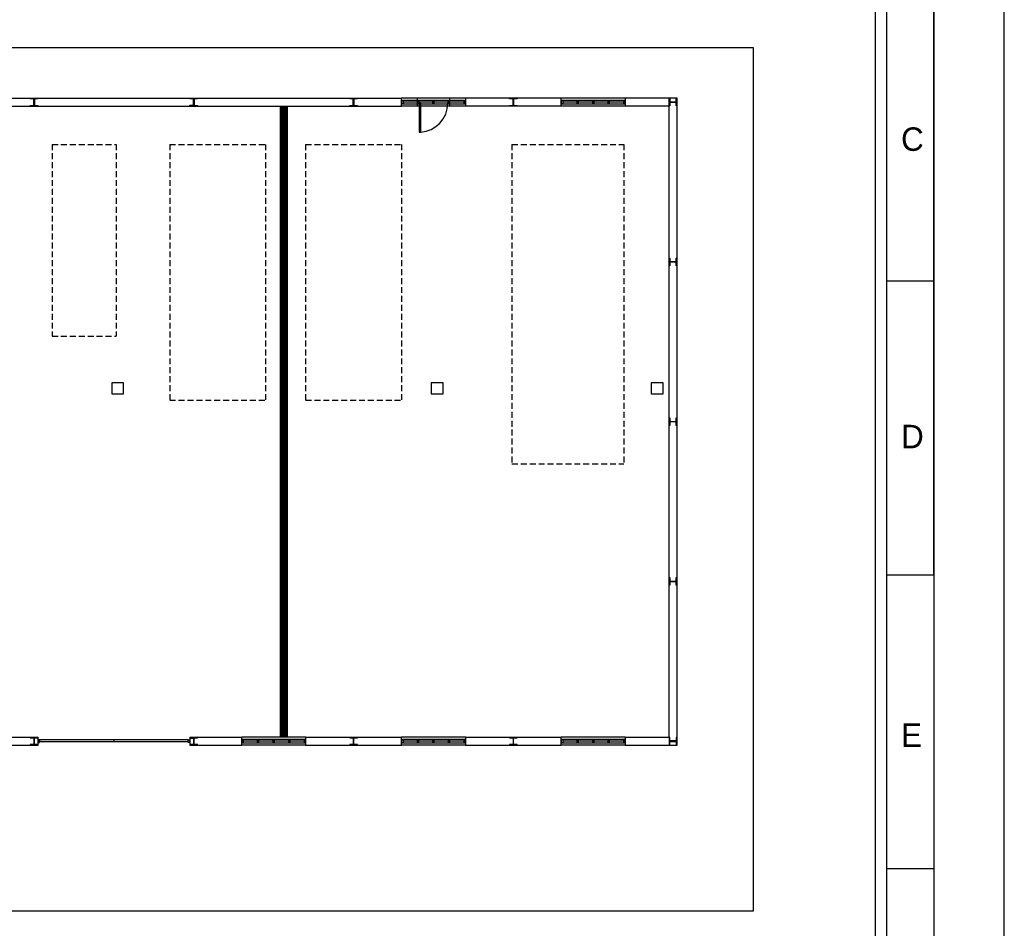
# Model space of a CAD drawing. Header units: millimetres. Extents: x -559 to 10735, y -2326 to 222.
# Tile 630 of 656: x 8597 to 8763, y -1434 to -1281. Entities that reach past the tile are written whole.
import ezdxf

# ---------------------------------------------------------------- set-up
doc = ezdxf.new("R2010")
doc.units = ezdxf.units.MM
doc.header["$LTSCALE"] = 4
doc.linetypes.add('HIDDEN', pattern=[0.375, 0.25, -0.125])
for name, color, linetype in [('Extremos da Area Total', 253, 'Continuous'), ('Modelo', 251, 'Continuous'), ('Modificaçoes da Planta Baixa', 255, 'Continuous'), ('Planta Baixa', 251, 'Continuous')]:
    doc.layers.add(name, color=color, linetype=linetype)

# ---------------------------------------------------------------- blocks, each defined once
blk = doc.blocks.new('AUW01D3S-flat-27-flat-1')
at = {"color": 9}
for p, q in [((0, 0.125), (-2, 0.125)), ((0, -0.125), (-2, -0.125))]:
    blk.add_line(p, q, dxfattribs=at)
blk = doc.blocks.new('AUD18D1S-flat-57-flat-1')
at = {"color": 9}
for p, q in [((-2, -0.125), (-2, 0.125)), ((0, 0.125), (0, -0.125))]:
    blk.add_line(p, q, dxfattribs=at)
blk = doc.blocks.new('AUD19D1S-flat-57-flat-1')
at = {"color": 9}
for p, q in [((-2, 0), (-2, 0)), ((0, 0), (0, 0))]:
    blk.add_line(p, q, dxfattribs=at)
blk = doc.blocks.new('AUD37D1S-flat-177-flat-1')
at = {"color": 9}
for p, q in [((-0.05, 0.05), (-0.05, -0.05)), ((0, 0.05), (-0.05, 0.05)), ((0, -0.05), (0, 0.05)), ((-0.05, -0.05), (0, -0.05))]:
    blk.add_line(p, q, dxfattribs=at)
at = {"color": 9, "width": 0.5, "flags": 3}
for p in [(-0.05, 0), (-0.05, -0.05)]:
    blk.add_attdef('JAMBPT', p, '', height=0.01, rotation=180, dxfattribs=at)
at = {"color": 9, "oblique": 36.8699, "width": 1.25, "flags": 3}
for p in [(-0.05, 0.05), (-0.05, 0), (-0.05, -0.05)]:
    blk.add_attdef('JAMBPT', p, '', height=0.00632, rotation=243.4349, dxfattribs=at)
blk = doc.blocks.new('AUD37D1S-flat-176-flat-1')
at = {"color": 9}
for p, q in [((0, -0.05), (0, 0.05)), ((0, 0.05), (0.05, 0.05)), ((0.05, 0.05), (0.05, -0.05)), ((0.05, -0.05), (0, -0.05))]:
    blk.add_line(p, q, dxfattribs=at)
at = {"color": 9, "text_generation_flag": 4, "width": 1.25, "flags": 3}
for p in [(0.05, 0.05), (0.05, 0), (0.05, -0.05)]:
    blk.add_attdef('JAMBPT', p, '', height=0.00632, rotation=296.5651, dxfattribs=at)
at = {"color": 9, "text_generation_flag": 4, "width": 0.5, "flags": 3}
for p in [(0.05, 0), (0.05, -0.05)]:
    blk.add_attdef('JAMBPT', p, '', height=0.01, dxfattribs=at)
blk = doc.blocks.new('AUD40D1S-flat-54-flat-1')
at = {"color": 9}
for p, q in [((-1, 0.05), (-1, -0.05)), ((1, 0.05), (-1, 0.05)), ((1, -0.05), (1, 0.05)), ((-1, -0.05), (1, -0.05))]:
    blk.add_line(p, q, dxfattribs=at)
blk = doc.blocks.new('AUD40D1S-flat-53-flat-1')
at = {"color": 9}
for p, q in [((-1, 0.05), (-1, -0.05)), ((1, 0.05), (-1, 0.05)), ((1, -0.05), (1, 0.05)), ((-1, -0.05), (1, -0.05))]:
    blk.add_line(p, q, dxfattribs=at)
blk = doc.blocks.new('AUD37D1S-flat-175-flat-1')
at = {"color": 9}
for p, q in [((-0.05, 0.05), (-0.05, -0.05)), ((0, 0.05), (-0.05, 0.05)), ((0, -0.05), (0, 0.05)), ((-0.05, -0.05), (0, -0.05))]:
    blk.add_line(p, q, dxfattribs=at)
at = {"color": 9, "width": 0.5, "flags": 3}
for p in [(-0.05, 0), (-0.05, -0.05)]:
    blk.add_attdef('JAMBPT', p, '', height=0.01, rotation=180, dxfattribs=at)
at = {"color": 9, "oblique": 36.8699, "width": 1.25, "flags": 3}
for p in [(-0.05, 0.05), (-0.05, 0), (-0.05, -0.05)]:
    blk.add_attdef('JAMBPT', p, '', height=0.00632, rotation=243.4349, dxfattribs=at)
blk = doc.blocks.new('AUD37D1S-flat-174-flat-1')
at = {"color": 9}
for p, q in [((-0.05, 0.05), (-0.05, -0.05)), ((0, 0.05), (-0.05, 0.05)), ((0, -0.05), (0, 0.05)), ((-0.05, -0.05), (0, -0.05))]:
    blk.add_line(p, q, dxfattribs=at)
at = {"color": 9, "width": 0.5, "flags": 3}
for p in [(-0.05, 0), (-0.05, -0.05)]:
    blk.add_attdef('JAMBPT', p, '', height=0.01, rotation=180, dxfattribs=at)
at = {"color": 9, "oblique": 36.8699, "width": 1.25, "flags": 3}
for p in [(-0.05, 0.05), (-0.05, 0), (-0.05, -0.05)]:
    blk.add_attdef('JAMBPT', p, '', height=0.00632, rotation=243.4349, dxfattribs=at)
blk = doc.blocks.new('AUD37D1S-flat-173-flat-1')
at = {"color": 9}
for p, q in [((-0.05, 0.05), (-0.05, -0.05)), ((0, 0.05), (-0.05, 0.05)), ((0, -0.05), (0, 0.05)), ((-0.05, -0.05), (0, -0.05))]:
    blk.add_line(p, q, dxfattribs=at)
at = {"color": 9, "width": 0.5, "flags": 3}
for p in [(-0.05, 0), (-0.05, -0.05)]:
    blk.add_attdef('JAMBPT', p, '', height=0.01, rotation=180, dxfattribs=at)
at = {"color": 9, "oblique": 36.8699, "width": 1.25, "flags": 3}
for p in [(-0.05, 0.05), (-0.05, 0), (-0.05, -0.05)]:
    blk.add_attdef('JAMBPT', p, '', height=0.00632, rotation=243.4349, dxfattribs=at)
blk = doc.blocks.new('AUW01D1S-flat-88-flat-1')
at = {"color": 9}
blk.add_line((0.21875, 0), (-0.21875, 0), dxfattribs=at)
blk = doc.blocks.new('AUW01D1S-flat-87-flat-1')
at = {"color": 9}
blk.add_line((0.21875, 0), (-0.21875, 0), dxfattribs=at)
blk = doc.blocks.new('AUW01D1S-flat-86-flat-1')
at = {"color": 9}
blk.add_line((0.21875, 0), (-0.21875, 0), dxfattribs=at)
blk = doc.blocks.new('AUW01D1S-flat-85-flat-1')
at = {"color": 9}
blk.add_line((0.21875, 0), (-0.21875, 0), dxfattribs=at)
blk = doc.blocks.new('AUW01D3S-flat-26-flat-1')
at = {"color": 9}
for p, q in [((0, 0.125), (-2, 0.125)), ((0, -0.125), (-2, -0.125))]:
    blk.add_line(p, q, dxfattribs=at)
blk = doc.blocks.new('AUD18D1S-flat-56-flat-1')
at = {"color": 9}
for p, q in [((-2, -0.125), (-2, 0.125)), ((0, 0.125), (0, -0.125))]:
    blk.add_line(p, q, dxfattribs=at)
blk = doc.blocks.new('AUD19D1S-flat-56-flat-1')
at = {"color": 9}
for p, q in [((-2, 0), (-2, 0)), ((0, 0), (0, 0))]:
    blk.add_line(p, q, dxfattribs=at)
blk = doc.blocks.new('AUD37D1S-flat-172-flat-1')
at = {"color": 9}
for p, q in [((-0.05, 0.05), (-0.05, -0.05)), ((0, 0.05), (-0.05, 0.05)), ((0, -0.05), (0, 0.05)), ((-0.05, -0.05), (0, -0.05))]:
    blk.add_line(p, q, dxfattribs=at)
at = {"color": 9, "width": 0.5, "flags": 3}
for p in [(-0.05, 0), (-0.05, -0.05)]:
    blk.add_attdef('JAMBPT', p, '', height=0.01, rotation=180, dxfattribs=at)
at = {"color": 9, "oblique": 36.8699, "width": 1.25, "flags": 3}
for p in [(-0.05, 0.05), (-0.05, 0), (-0.05, -0.05)]:
    blk.add_attdef('JAMBPT', p, '', height=0.00632, rotation=243.4349, dxfattribs=at)
blk = doc.blocks.new('AUD37D1S-flat-171-flat-1')
at = {"color": 9}
for p, q in [((0, -0.05), (0, 0.05)), ((0, 0.05), (0.05, 0.05)), ((0.05, 0.05), (0.05, -0.05)), ((0.05, -0.05), (0, -0.05))]:
    blk.add_line(p, q, dxfattribs=at)
at = {"color": 9, "text_generation_flag": 4, "width": 1.25, "flags": 3}
for p in [(0.05, 0.05), (0.05, 0), (0.05, -0.05)]:
    blk.add_attdef('JAMBPT', p, '', height=0.00632, rotation=296.5651, dxfattribs=at)
at = {"color": 9, "text_generation_flag": 4, "width": 0.5, "flags": 3}
for p in [(0.05, 0), (0.05, -0.05)]:
    blk.add_attdef('JAMBPT', p, '', height=0.01, dxfattribs=at)
blk = doc.blocks.new('AUD40D1S-flat-52-flat-1')
at = {"color": 9}
for p, q in [((-1, 0.05), (-1, -0.05)), ((1, 0.05), (-1, 0.05)), ((1, -0.05), (1, 0.05)), ((-1, -0.05), (1, -0.05))]:
    blk.add_line(p, q, dxfattribs=at)
blk = doc.blocks.new('AUD40D1S-flat-51-flat-1')
at = {"color": 9}
for p, q in [((-1, 0.05), (-1, -0.05)), ((1, 0.05), (-1, 0.05)), ((1, -0.05), (1, 0.05)), ((-1, -0.05), (1, -0.05))]:
    blk.add_line(p, q, dxfattribs=at)
blk = doc.blocks.new('AUD37D1S-flat-170-flat-1')
at = {"color": 9}
for p, q in [((-0.05, 0.05), (-0.05, -0.05)), ((0, 0.05), (-0.05, 0.05)), ((0, -0.05), (0, 0.05)), ((-0.05, -0.05), (0, -0.05))]:
    blk.add_line(p, q, dxfattribs=at)
at = {"color": 9, "width": 0.5, "flags": 3}
for p in [(-0.05, 0), (-0.05, -0.05)]:
    blk.add_attdef('JAMBPT', p, '', height=0.01, rotation=180, dxfattribs=at)
at = {"color": 9, "oblique": 36.8699, "width": 1.25, "flags": 3}
for p in [(-0.05, 0.05), (-0.05, 0), (-0.05, -0.05)]:
    blk.add_attdef('JAMBPT', p, '', height=0.00632, rotation=243.4349, dxfattribs=at)
blk = doc.blocks.new('AUD37D1S-flat-169-flat-1')
at = {"color": 9}
for p, q in [((-0.05, 0.05), (-0.05, -0.05)), ((0, 0.05), (-0.05, 0.05)), ((0, -0.05), (0, 0.05)), ((-0.05, -0.05), (0, -0.05))]:
    blk.add_line(p, q, dxfattribs=at)
at = {"color": 9, "width": 0.5, "flags": 3}
for p in [(-0.05, 0), (-0.05, -0.05)]:
    blk.add_attdef('JAMBPT', p, '', height=0.01, rotation=180, dxfattribs=at)
at = {"color": 9, "oblique": 36.8699, "width": 1.25, "flags": 3}
for p in [(-0.05, 0.05), (-0.05, 0), (-0.05, -0.05)]:
    blk.add_attdef('JAMBPT', p, '', height=0.00632, rotation=243.4349, dxfattribs=at)
blk = doc.blocks.new('AUD37D1S-flat-168-flat-1')
at = {"color": 9}
for p, q in [((-0.05, 0.05), (-0.05, -0.05)), ((0, 0.05), (-0.05, 0.05)), ((0, -0.05), (0, 0.05)), ((-0.05, -0.05), (0, -0.05))]:
    blk.add_line(p, q, dxfattribs=at)
at = {"color": 9, "width": 0.5, "flags": 3}
for p in [(-0.05, 0), (-0.05, -0.05)]:
    blk.add_attdef('JAMBPT', p, '', height=0.01, rotation=180, dxfattribs=at)
at = {"color": 9, "oblique": 36.8699, "width": 1.25, "flags": 3}
for p in [(-0.05, 0.05), (-0.05, 0), (-0.05, -0.05)]:
    blk.add_attdef('JAMBPT', p, '', height=0.00632, rotation=243.4349, dxfattribs=at)
blk = doc.blocks.new('AUW01D1S-flat-84-flat-1')
at = {"color": 9}
blk.add_line((0.21875, 0), (-0.21875, 0), dxfattribs=at)
blk = doc.blocks.new('AUW01D1S-flat-83-flat-1')
at = {"color": 9}
blk.add_line((0.21875, 0), (-0.21875, 0), dxfattribs=at)
blk = doc.blocks.new('AUW01D1S-flat-82-flat-1')
at = {"color": 9}
blk.add_line((0.21875, 0), (-0.21875, 0), dxfattribs=at)
blk = doc.blocks.new('AUW01D1S-flat-81-flat-1')
at = {"color": 9}
blk.add_line((0.21875, 0), (-0.21875, 0), dxfattribs=at)
blk = doc.blocks.new('AUW01D3S-flat-25-flat-1')
at = {"color": 9}
for p, q in [((0, 0.125), (-2, 0.125)), ((0, -0.125), (-2, -0.125))]:
    blk.add_line(p, q, dxfattribs=at)
blk = doc.blocks.new('AUD18D1S-flat-55-flat-1')
at = {"color": 9}
for p, q in [((-2, -0.125), (-2, 0.125)), ((0, 0.125), (0, -0.125))]:
    blk.add_line(p, q, dxfattribs=at)
blk = doc.blocks.new('AUD19D1S-flat-55-flat-1')
at = {"color": 9}
for p, q in [((-2, 0), (-2, 0)), ((0, 0), (0, 0))]:
    blk.add_line(p, q, dxfattribs=at)
blk = doc.blocks.new('AUD37D1S-flat-167-flat-1')
at = {"color": 9}
for p, q in [((-0.05, 0.05), (-0.05, -0.05)), ((0, 0.05), (-0.05, 0.05)), ((0, -0.05), (0, 0.05)), ((-0.05, -0.05), (0, -0.05))]:
    blk.add_line(p, q, dxfattribs=at)
at = {"color": 9, "width": 0.5, "flags": 3}
for p in [(-0.05, 0), (-0.05, -0.05)]:
    blk.add_attdef('JAMBPT', p, '', height=0.01, rotation=180, dxfattribs=at)
at = {"color": 9, "oblique": 36.8699, "width": 1.25, "flags": 3}
for p in [(-0.05, 0.05), (-0.05, 0), (-0.05, -0.05)]:
    blk.add_attdef('JAMBPT', p, '', height=0.00632, rotation=243.4349, dxfattribs=at)
blk = doc.blocks.new('AUD37D1S-flat-166-flat-1')
at = {"color": 9}
for p, q in [((0, -0.05), (0, 0.05)), ((0, 0.05), (0.05, 0.05)), ((0.05, 0.05), (0.05, -0.05)), ((0.05, -0.05), (0, -0.05))]:
    blk.add_line(p, q, dxfattribs=at)
at = {"color": 9, "text_generation_flag": 4, "width": 1.25, "flags": 3}
for p in [(0.05, 0.05), (0.05, 0), (0.05, -0.05)]:
    blk.add_attdef('JAMBPT', p, '', height=0.00632, rotation=296.5651, dxfattribs=at)
at = {"color": 9, "text_generation_flag": 4, "width": 0.5, "flags": 3}
for p in [(0.05, 0), (0.05, -0.05)]:
    blk.add_attdef('JAMBPT', p, '', height=0.01, dxfattribs=at)
blk = doc.blocks.new('AUD40D1S-flat-50-flat-1')
at = {"color": 9}
for p, q in [((-1, 0.05), (-1, -0.05)), ((1, 0.05), (-1, 0.05)), ((1, -0.05), (1, 0.05)), ((-1, -0.05), (1, -0.05))]:
    blk.add_line(p, q, dxfattribs=at)
blk = doc.blocks.new('AUD40D1S-flat-49-flat-1')
at = {"color": 9}
for p, q in [((-1, 0.05), (-1, -0.05)), ((1, 0.05), (-1, 0.05)), ((1, -0.05), (1, 0.05)), ((-1, -0.05), (1, -0.05))]:
    blk.add_line(p, q, dxfattribs=at)
blk = doc.blocks.new('AUD37D1S-flat-165-flat-1')
at = {"color": 9}
for p, q in [((-0.05, 0.05), (-0.05, -0.05)), ((0, 0.05), (-0.05, 0.05)), ((0, -0.05), (0, 0.05)), ((-0.05, -0.05), (0, -0.05))]:
    blk.add_line(p, q, dxfattribs=at)
at = {"color": 9, "width": 0.5, "flags": 3}
for p in [(-0.05, 0), (-0.05, -0.05)]:
    blk.add_attdef('JAMBPT', p, '', height=0.01, rotation=180, dxfattribs=at)
at = {"color": 9, "oblique": 36.8699, "width": 1.25, "flags": 3}
for p in [(-0.05, 0.05), (-0.05, 0), (-0.05, -0.05)]:
    blk.add_attdef('JAMBPT', p, '', height=0.00632, rotation=243.4349, dxfattribs=at)
blk = doc.blocks.new('AUD37D1S-flat-164-flat-1')
at = {"color": 9}
for p, q in [((-0.05, 0.05), (-0.05, -0.05)), ((0, 0.05), (-0.05, 0.05)), ((0, -0.05), (0, 0.05)), ((-0.05, -0.05), (0, -0.05))]:
    blk.add_line(p, q, dxfattribs=at)
at = {"color": 9, "width": 0.5, "flags": 3}
for p in [(-0.05, 0), (-0.05, -0.05)]:
    blk.add_attdef('JAMBPT', p, '', height=0.01, rotation=180, dxfattribs=at)
at = {"color": 9, "oblique": 36.8699, "width": 1.25, "flags": 3}
for p in [(-0.05, 0.05), (-0.05, 0), (-0.05, -0.05)]:
    blk.add_attdef('JAMBPT', p, '', height=0.00632, rotation=243.4349, dxfattribs=at)
blk = doc.blocks.new('AUD37D1S-flat-163-flat-1')
at = {"color": 9}
for p, q in [((-0.05, 0.05), (-0.05, -0.05)), ((0, 0.05), (-0.05, 0.05)), ((0, -0.05), (0, 0.05)), ((-0.05, -0.05), (0, -0.05))]:
    blk.add_line(p, q, dxfattribs=at)
at = {"color": 9, "width": 0.5, "flags": 3}
for p in [(-0.05, 0), (-0.05, -0.05)]:
    blk.add_attdef('JAMBPT', p, '', height=0.01, rotation=180, dxfattribs=at)
at = {"color": 9, "oblique": 36.8699, "width": 1.25, "flags": 3}
for p in [(-0.05, 0.05), (-0.05, 0), (-0.05, -0.05)]:
    blk.add_attdef('JAMBPT', p, '', height=0.00632, rotation=243.4349, dxfattribs=at)
blk = doc.blocks.new('AUW01D1S-flat-80-flat-1')
at = {"color": 9}
blk.add_line((0.21875, 0), (-0.21875, 0), dxfattribs=at)
blk = doc.blocks.new('AUW01D1S-flat-79-flat-1')
at = {"color": 9}
blk.add_line((0.21875, 0), (-0.21875, 0), dxfattribs=at)
blk = doc.blocks.new('AUW01D1S-flat-78-flat-1')
at = {"color": 9}
blk.add_line((0.21875, 0), (-0.21875, 0), dxfattribs=at)
blk = doc.blocks.new('AUW01D1S-flat-77-flat-1')
at = {"color": 9}
blk.add_line((0.21875, 0), (-0.21875, 0), dxfattribs=at)
blk = doc.blocks.new('AUW01D3S-flat-24-flat-1')
at = {"color": 9}
for p, q in [((0, 0.125), (-2, 0.125)), ((0, -0.125), (-2, -0.125))]:
    blk.add_line(p, q, dxfattribs=at)
blk = doc.blocks.new('AUD18D1S-flat-54-flat-1')
at = {"color": 9}
for p, q in [((-2, -0.125), (-2, 0.125)), ((0, 0.125), (0, -0.125))]:
    blk.add_line(p, q, dxfattribs=at)
blk = doc.blocks.new('AUD19D1S-flat-54-flat-1')
at = {"color": 9}
for p, q in [((-2, 0), (-2, 0)), ((0, 0), (0, 0))]:
    blk.add_line(p, q, dxfattribs=at)
blk = doc.blocks.new('AUD37D1S-flat-162-flat-1')
at = {"color": 9}
for p, q in [((-0.05, 0.05), (-0.05, -0.05)), ((0, 0.05), (-0.05, 0.05)), ((0, -0.05), (0, 0.05)), ((-0.05, -0.05), (0, -0.05))]:
    blk.add_line(p, q, dxfattribs=at)
at = {"color": 9, "width": 0.5, "flags": 3}
for p in [(-0.05, 0), (-0.05, -0.05)]:
    blk.add_attdef('JAMBPT', p, '', height=0.01, rotation=180, dxfattribs=at)
at = {"color": 9, "oblique": 36.8699, "width": 1.25, "flags": 3}
for p in [(-0.05, 0.05), (-0.05, 0), (-0.05, -0.05)]:
    blk.add_attdef('JAMBPT', p, '', height=0.00632, rotation=243.4349, dxfattribs=at)
blk = doc.blocks.new('AUD37D1S-flat-161-flat-1')
at = {"color": 9}
for p, q in [((0, -0.05), (0, 0.05)), ((0, 0.05), (0.05, 0.05)), ((0.05, 0.05), (0.05, -0.05)), ((0.05, -0.05), (0, -0.05))]:
    blk.add_line(p, q, dxfattribs=at)
at = {"color": 9, "text_generation_flag": 4, "width": 1.25, "flags": 3}
for p in [(0.05, 0.05), (0.05, 0), (0.05, -0.05)]:
    blk.add_attdef('JAMBPT', p, '', height=0.00632, rotation=296.5651, dxfattribs=at)
at = {"color": 9, "text_generation_flag": 4, "width": 0.5, "flags": 3}
for p in [(0.05, 0), (0.05, -0.05)]:
    blk.add_attdef('JAMBPT', p, '', height=0.01, dxfattribs=at)
blk = doc.blocks.new('AUD40D1S-flat-48-flat-1')
at = {"color": 9}
for p, q in [((-1, 0.05), (-1, -0.05)), ((1, 0.05), (-1, 0.05)), ((1, -0.05), (1, 0.05)), ((-1, -0.05), (1, -0.05))]:
    blk.add_line(p, q, dxfattribs=at)
blk = doc.blocks.new('AUD40D1S-flat-47-flat-1')
at = {"color": 9}
for p, q in [((-1, 0.05), (-1, -0.05)), ((1, 0.05), (-1, 0.05)), ((1, -0.05), (1, 0.05)), ((-1, -0.05), (1, -0.05))]:
    blk.add_line(p, q, dxfattribs=at)
blk = doc.blocks.new('AUD37D1S-flat-160-flat-1')
at = {"color": 9}
for p, q in [((-0.05, 0.05), (-0.05, -0.05)), ((0, 0.05), (-0.05, 0.05)), ((0, -0.05), (0, 0.05)), ((-0.05, -0.05), (0, -0.05))]:
    blk.add_line(p, q, dxfattribs=at)
at = {"color": 9, "width": 0.5, "flags": 3}
for p in [(-0.05, 0), (-0.05, -0.05)]:
    blk.add_attdef('JAMBPT', p, '', height=0.01, rotation=180, dxfattribs=at)
at = {"color": 9, "oblique": 36.8699, "width": 1.25, "flags": 3}
for p in [(-0.05, 0.05), (-0.05, 0), (-0.05, -0.05)]:
    blk.add_attdef('JAMBPT', p, '', height=0.00632, rotation=243.4349, dxfattribs=at)
blk = doc.blocks.new('AUD37D1S-flat-159-flat-1')
at = {"color": 9}
for p, q in [((-0.05, 0.05), (-0.05, -0.05)), ((0, 0.05), (-0.05, 0.05)), ((0, -0.05), (0, 0.05)), ((-0.05, -0.05), (0, -0.05))]:
    blk.add_line(p, q, dxfattribs=at)
at = {"color": 9, "width": 0.5, "flags": 3}
for p in [(-0.05, 0), (-0.05, -0.05)]:
    blk.add_attdef('JAMBPT', p, '', height=0.01, rotation=180, dxfattribs=at)
at = {"color": 9, "oblique": 36.8699, "width": 1.25, "flags": 3}
for p in [(-0.05, 0.05), (-0.05, 0), (-0.05, -0.05)]:
    blk.add_attdef('JAMBPT', p, '', height=0.00632, rotation=243.4349, dxfattribs=at)
blk = doc.blocks.new('AUD37D1S-flat-158-flat-1')
at = {"color": 9}
for p, q in [((-0.05, 0.05), (-0.05, -0.05)), ((0, 0.05), (-0.05, 0.05)), ((0, -0.05), (0, 0.05)), ((-0.05, -0.05), (0, -0.05))]:
    blk.add_line(p, q, dxfattribs=at)
at = {"color": 9, "width": 0.5, "flags": 3}
for p in [(-0.05, 0), (-0.05, -0.05)]:
    blk.add_attdef('JAMBPT', p, '', height=0.01, rotation=180, dxfattribs=at)
at = {"color": 9, "oblique": 36.8699, "width": 1.25, "flags": 3}
for p in [(-0.05, 0.05), (-0.05, 0), (-0.05, -0.05)]:
    blk.add_attdef('JAMBPT', p, '', height=0.00632, rotation=243.4349, dxfattribs=at)
blk = doc.blocks.new('AUW01D1S-flat-76-flat-1')
at = {"color": 9}
blk.add_line((0.21875, 0), (-0.21875, 0), dxfattribs=at)
blk = doc.blocks.new('AUW01D1S-flat-75-flat-1')
at = {"color": 9}
blk.add_line((0.21875, 0), (-0.21875, 0), dxfattribs=at)
blk = doc.blocks.new('AUW01D1S-flat-74-flat-1')
at = {"color": 9}
blk.add_line((0.21875, 0), (-0.21875, 0), dxfattribs=at)
blk = doc.blocks.new('AUW01D1S-flat-73-flat-1')
at = {"color": 9}
blk.add_line((0.21875, 0), (-0.21875, 0), dxfattribs=at)
blk = doc.blocks.new('AUW01D3S-flat-23-flat-1')
at = {"color": 9}
for p, q in [((0, 0.125), (-2, 0.125)), ((0, -0.125), (-2, -0.125))]:
    blk.add_line(p, q, dxfattribs=at)
blk = doc.blocks.new('AUD18D1S-flat-53-flat-1')
at = {"color": 9}
for p, q in [((-2, -0.125), (-2, 0.125)), ((0, 0.125), (0, -0.125))]:
    blk.add_line(p, q, dxfattribs=at)
blk = doc.blocks.new('AUD19D1S-flat-53-flat-1')
at = {"color": 9}
for p, q in [((-2, 0), (-2, 0)), ((0, 0), (0, 0))]:
    blk.add_line(p, q, dxfattribs=at)
blk = doc.blocks.new('AUD37D1S-flat-157-flat-1')
at = {"color": 9}
for p, q in [((-0.05, 0.05), (-0.05, -0.05)), ((0, 0.05), (-0.05, 0.05)), ((0, -0.05), (0, 0.05)), ((-0.05, -0.05), (0, -0.05))]:
    blk.add_line(p, q, dxfattribs=at)
at = {"color": 9, "width": 0.5, "flags": 3}
for p in [(-0.05, 0), (-0.05, -0.05)]:
    blk.add_attdef('JAMBPT', p, '', height=0.01, rotation=180, dxfattribs=at)
at = {"color": 9, "oblique": 36.8699, "width": 1.25, "flags": 3}
for p in [(-0.05, 0.05), (-0.05, 0), (-0.05, -0.05)]:
    blk.add_attdef('JAMBPT', p, '', height=0.00632, rotation=243.4349, dxfattribs=at)
blk = doc.blocks.new('AUD37D1S-flat-156-flat-1')
at = {"color": 9}
for p, q in [((0, -0.05), (0, 0.05)), ((0, 0.05), (0.05, 0.05)), ((0.05, 0.05), (0.05, -0.05)), ((0.05, -0.05), (0, -0.05))]:
    blk.add_line(p, q, dxfattribs=at)
at = {"color": 9, "text_generation_flag": 4, "width": 1.25, "flags": 3}
for p in [(0.05, 0.05), (0.05, 0), (0.05, -0.05)]:
    blk.add_attdef('JAMBPT', p, '', height=0.00632, rotation=296.5651, dxfattribs=at)
at = {"color": 9, "text_generation_flag": 4, "width": 0.5, "flags": 3}
for p in [(0.05, 0), (0.05, -0.05)]:
    blk.add_attdef('JAMBPT', p, '', height=0.01, dxfattribs=at)
blk = doc.blocks.new('AUD40D1S-flat-46-flat-1')
at = {"color": 9}
for p, q in [((-1, 0.05), (-1, -0.05)), ((1, 0.05), (-1, 0.05)), ((1, -0.05), (1, 0.05)), ((-1, -0.05), (1, -0.05))]:
    blk.add_line(p, q, dxfattribs=at)
blk = doc.blocks.new('AUD40D1S-flat-45-flat-1')
at = {"color": 9}
for p, q in [((-1, 0.05), (-1, -0.05)), ((1, 0.05), (-1, 0.05)), ((1, -0.05), (1, 0.05)), ((-1, -0.05), (1, -0.05))]:
    blk.add_line(p, q, dxfattribs=at)
blk = doc.blocks.new('AUD37D1S-flat-155-flat-1')
at = {"color": 9}
for p, q in [((-0.05, 0.05), (-0.05, -0.05)), ((0, 0.05), (-0.05, 0.05)), ((0, -0.05), (0, 0.05)), ((-0.05, -0.05), (0, -0.05))]:
    blk.add_line(p, q, dxfattribs=at)
at = {"color": 9, "width": 0.5, "flags": 3}
for p in [(-0.05, 0), (-0.05, -0.05)]:
    blk.add_attdef('JAMBPT', p, '', height=0.01, rotation=180, dxfattribs=at)
at = {"color": 9, "oblique": 36.8699, "width": 1.25, "flags": 3}
for p in [(-0.05, 0.05), (-0.05, 0), (-0.05, -0.05)]:
    blk.add_attdef('JAMBPT', p, '', height=0.00632, rotation=243.4349, dxfattribs=at)
blk = doc.blocks.new('AUD37D1S-flat-154-flat-1')
at = {"color": 9}
for p, q in [((-0.05, 0.05), (-0.05, -0.05)), ((0, 0.05), (-0.05, 0.05)), ((0, -0.05), (0, 0.05)), ((-0.05, -0.05), (0, -0.05))]:
    blk.add_line(p, q, dxfattribs=at)
at = {"color": 9, "width": 0.5, "flags": 3}
for p in [(-0.05, 0), (-0.05, -0.05)]:
    blk.add_attdef('JAMBPT', p, '', height=0.01, rotation=180, dxfattribs=at)
at = {"color": 9, "oblique": 36.8699, "width": 1.25, "flags": 3}
for p in [(-0.05, 0.05), (-0.05, 0), (-0.05, -0.05)]:
    blk.add_attdef('JAMBPT', p, '', height=0.00632, rotation=243.4349, dxfattribs=at)
blk = doc.blocks.new('AUD37D1S-flat-153-flat-1')
at = {"color": 9}
for p, q in [((-0.05, 0.05), (-0.05, -0.05)), ((0, 0.05), (-0.05, 0.05)), ((0, -0.05), (0, 0.05)), ((-0.05, -0.05), (0, -0.05))]:
    blk.add_line(p, q, dxfattribs=at)
at = {"color": 9, "width": 0.5, "flags": 3}
for p in [(-0.05, 0), (-0.05, -0.05)]:
    blk.add_attdef('JAMBPT', p, '', height=0.01, rotation=180, dxfattribs=at)
at = {"color": 9, "oblique": 36.8699, "width": 1.25, "flags": 3}
for p in [(-0.05, 0.05), (-0.05, 0), (-0.05, -0.05)]:
    blk.add_attdef('JAMBPT', p, '', height=0.00632, rotation=243.4349, dxfattribs=at)
blk = doc.blocks.new('AUW01D1S-flat-72-flat-1')
at = {"color": 9}
blk.add_line((0.21875, 0), (-0.21875, 0), dxfattribs=at)
blk = doc.blocks.new('AUW01D1S-flat-71-flat-1')
at = {"color": 9}
blk.add_line((0.21875, 0), (-0.21875, 0), dxfattribs=at)
blk = doc.blocks.new('AUW01D1S-flat-70-flat-1')
at = {"color": 9}
blk.add_line((0.21875, 0), (-0.21875, 0), dxfattribs=at)
blk = doc.blocks.new('AUW01D1S-flat-69-flat-1')
at = {"color": 9}
blk.add_line((0.21875, 0), (-0.21875, 0), dxfattribs=at)
blk = doc.blocks.new('AUD18D1S-flat-22-flat-1')
at = {"color": 9}
for p, q in [((0, -0.125), (0, 0.125)), ((4.75, 0.125), (4.75, -0.125))]:
    blk.add_line(p, q, dxfattribs=at)
blk = doc.blocks.new('AUD19D1S-flat-22-flat-1')
at = {"color": 9}
for p, q in [((0, 0), (0, 0)), ((4.75, 0), (4.75, 0))]:
    blk.add_line(p, q, dxfattribs=at)
blk = doc.blocks.new('AUD37D1S-flat-62-flat-1')
at = {"color": 9}
for p, q in [((0, 0.0375), (0, -0.0375)), ((0.05, 0.0375), (0, 0.0375)), ((0.05, -0.0375), (0.05, 0.0375)), ((0, -0.0375), (0.05, -0.0375))]:
    blk.add_line(p, q, dxfattribs=at)
at = {"color": 9, "oblique": 22.61986, "width": 1.083333, "flags": 3}
for p in [(0.05, 0.0375), (0.05, 0), (0.05, -0.0375)]:
    blk.add_attdef('JAMBPT', p, '', height=0.00588, rotation=56.30993, dxfattribs=at)
at = {"color": 9, "width": 0.666667, "flags": 3}
for p in [(0.05, 0.0375), (0.05, 0)]:
    blk.add_attdef('JAMBPT', p, '', height=0.0075, dxfattribs=at)
blk = doc.blocks.new('AUD37D1S-flat-61-flat-1')
at = {"color": 9}
for p, q in [((-0.05, 0.0375), (0, 0.0375)), ((-0.05, -0.0375), (-0.05, 0.0375)), ((0, 0.0375), (0, -0.0375)), ((0, -0.0375), (-0.05, -0.0375))]:
    blk.add_line(p, q, dxfattribs=at)
at = {"color": 9, "text_generation_flag": 4, "flags": 3}
for p, height, rotation, width in [((-0.05, 0.0375), 0.0075, 180, 0.666667), ((-0.05, 0), 0.0075, 180, 0.666667), ((-0.05, 0.0375), 0.00588, 123.69007, 1.083333), ((-0.05, 0), 0.00588, 123.69007, 1.083333), ((-0.05, -0.0375), 0.00588, 123.69007, 1.083333)]:
    blk.add_attdef('JAMBPT', p, '', height=height, rotation=rotation, dxfattribs=dict(at, width=width))
blk = doc.blocks.new('AUD41D1S-flat-12-flat-1')
at = {"color": 9}
for p, q in [((-2.375, 0.0375), (-2.375, -0.0375)), ((2.375, -0.0375), (2.375, 0.0375))]:
    blk.add_line(p, q, dxfattribs=at)
blk = doc.blocks.new('AUD10D1S-flat-1-flat-1')
at = {"color": 9}
for p, q in [((0, 0), (0, -0.05)), ((4.65, 0), (0, 0)), ((4.65, -0.05), (4.65, 0)), ((0, -0.05), (4.65, -0.05))]:
    blk.add_line(p, q, dxfattribs=at)
blk = doc.blocks.new('AUD18D1S-flat-21-flat-1')
at = {"color": 9}
for p, q in [((-1, -0.125), (-1, 0.125)), ((0, 0.125), (0, -0.125))]:
    blk.add_line(p, q, dxfattribs=at)
blk = doc.blocks.new('AUD19D1S-flat-21-flat-1')
at = {"color": 9}
for p, q in [((0, 0), (0, 0)), ((-1, 0), (-1, 0))]:
    blk.add_line(p, q, dxfattribs=at)
blk = doc.blocks.new('AUD37D1S-flat-60-flat-1')
at = {"color": 9}
for p, q in [((-0.05, 0.0375), (-0.05, -0.0375)), ((0, 0.0375), (-0.05, 0.0375)), ((0, -0.0375), (0, 0.0375)), ((-0.05, -0.0375), (0, -0.0375))]:
    blk.add_line(p, q, dxfattribs=at)
at = {"color": 9, "width": 0.666667, "flags": 3}
for p in [(-0.05, 0), (-0.05, -0.0375)]:
    blk.add_attdef('JAMBPT', p, '', height=0.0075, rotation=180, dxfattribs=at)
at = {"color": 9, "oblique": 22.61986, "width": 1.083333, "flags": 3}
for p in [(-0.05, 0.0375), (-0.05, 0), (-0.05, -0.0375)]:
    blk.add_attdef('JAMBPT', p, '', height=0.00588, rotation=236.30993, dxfattribs=at)
blk = doc.blocks.new('AUD37D1S-flat-59-flat-1')
at = {"color": 9}
for p, q in [((0, -0.0375), (0, 0.0375)), ((0, 0.0375), (0.05, 0.0375)), ((0.05, 0.0375), (0.05, -0.0375)), ((0.05, -0.0375), (0, -0.0375))]:
    blk.add_line(p, q, dxfattribs=at)
at = {"color": 9, "text_generation_flag": 4, "width": 1.083333, "flags": 3}
for p in [(0.05, 0.0375), (0.05, 0), (0.05, -0.0375)]:
    blk.add_attdef('JAMBPT', p, '', height=0.00588, rotation=303.69007, dxfattribs=at)
at = {"color": 9, "text_generation_flag": 4, "width": 0.666667, "flags": 3}
for p in [(0.05, 0), (0.05, -0.0375)]:
    blk.add_attdef('JAMBPT', p, '', height=0.0075, dxfattribs=at)
blk = doc.blocks.new('AUD41D1S-flat-11-flat-1')
at = {"color": 9}
for p, q in [((-0.5, 0.0375), (-0.5, -0.0375)), ((0.5, -0.0375), (0.5, 0.0375))]:
    blk.add_line(p, q, dxfattribs=at)
blk = doc.blocks.new('AUD29D1S-flat-15-flat-1')
at = {"color": 9}
for p, q in [((-0.45, 0), (-0.406, 0)), ((-0.45, 0), (-0.45, -0.9)), ((-0.406, 0), (-0.406, -0.9)), ((-0.45, -0.9), (-0.406, -0.9))]:
    blk.add_line(p, q, dxfattribs=at)
blk.add_ellipse((-0.45, 0), major_axis=(-0.636, -0.636), ratio=1, start_param=0.834028, end_param=2.356194, dxfattribs=at)

msp = doc.modelspace()

# ---------------------------------------------------------------- hatches: boundary and pattern name
at = {"layer": 'Modificaçoes da Planta Baixa'}
h = msp.add_hatch(dxfattribs=at)
h.set_pattern_fill('ANSI36', color=256, scale=0.035282)
h.set_pattern_definition([(45, (7863.87859, -365.997), (0.059407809, 0.217828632), [0.280051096, -0.05601022, 0, -0.05601022])])
h.paths.add_polyline_path([(8641.15, -1295.8), (8641.07, -1295.8), (8641.07, -1401.98), (8641.15, -1401.98)])
h.paths.add_polyline_path([(8641.35, -1295.8), (8641.27, -1295.8), (8641.27, -1401.98), (8641.35, -1401.98)])
h.paths.add_polyline_path([(8641.66, -1295.8), (8641.58, -1295.8), (8641.58, -1401.98), (8641.66, -1401.98)])
h.paths.add_polyline_path([(8641.97, -1295.8), (8641.89, -1295.8), (8641.89, -1401.98), (8641.97, -1401.98)])
h.paths.add_polyline_path([(8642.17, -1295.8), (8642.09, -1295.8), (8642.09, -1401.98), (8642.17, -1401.98)])

# ---------------------------------------------------------------- linework, layer by layer
at = {"layer": 'Extremos da Area Total'}
msp.add_lwpolyline([(8217.79, -1302.87), (8217.79, -1285.94), (8720.6, -1285.94), (8720.6, -1431.23), (8217.79, -1431.23), (8217.79, -1305.72)], dxfattribs=at)
at = {"layer": 'Modelo'}
for p, q in [((8750.96, -1275.81), (8750.96, -1552.63)), ((8750.96, -1374.67), (8750.96, -1275.81)), ((8750.96, -1325.24), (8743.05, -1325.24)), ((8743.05, -1374.67), (8750.96, -1374.67)), ((8750.96, -1374.67), (8750.96, -1473.54)), ((8750.96, -1424.11), (8743.05, -1424.11))]:
    msp.add_line(p, q, dxfattribs=at)
for points in [[(8175.57, -1572.4), (8762.83, -1572.4), (8762.83, -1157.17), (8175.57, -1157.17)], [(8195.34, -1552.63), (8743.05, -1552.63), (8743.05, -1176.94), (8195.34, -1176.94)], [(8741.08, -1550.65), (8197.32, -1550.65), (8197.32, -1178.92), (8741.08, -1178.92)]]:
    msp.add_lwpolyline(points, close=True, dxfattribs=at)
at = {"layer": 'Modificaçoes da Planta Baixa'}
msp.add_line((8642.17, -1401.98), (8641.07, -1401.98), dxfattribs=at)
for points in [[(8641.07, -1401.98), (8641.07, -1295.8), (8642.17, -1295.8), (8642.17, -1401.98)], [(8641.15, -1401.98), (8641.15, -1295.8), (8641.27, -1295.8), (8641.27, -1401.98)], [(8641.35, -1401.98), (8641.35, -1295.8), (8641.89, -1295.8), (8641.89, -1401.98)], [(8641.58, -1401.98), (8641.58, -1295.8), (8641.66, -1295.8), (8641.66, -1401.98)], [(8641.97, -1401.98), (8641.97, -1295.8), (8642.09, -1295.8), (8642.09, -1401.98)]]:
    msp.add_lwpolyline(points, dxfattribs=at)
at = {"layer": 'Planta Baixa'}
for p, q in [((8361.82, -1294.46), (8661.41, -1294.46)), ((8688.29, -1294.46), (8672.16, -1294.46)), ((8707.78, -1294.46), (8699.04, -1294.46)), ((8707.78, -1403.32), (8707.78, -1294.46)), ((8361.82, -1295.8), (8661.41, -1295.8)), ((8688.29, -1295.8), (8672.16, -1295.8)), ((8706.44, -1295.8), (8699.04, -1295.8)), ((8706.44, -1401.98), (8706.44, -1295.8)), ((8591.52, -1401.98), (8600.26, -1401.98)), ((8613.02, -1402.45), (8613.02, -1402.72)), ((8625.79, -1401.98), (8634.53, -1401.98)), ((8645.28, -1401.98), (8661.41, -1401.98)), ((8672.16, -1401.98), (8688.29, -1401.98)), ((8699.04, -1401.98), (8706.44, -1401.98)), ((8591.52, -1403.32), (8600.26, -1403.32)), ((8625.79, -1403.32), (8634.53, -1403.32)), ((8645.28, -1403.32), (8661.41, -1403.32)), ((8672.16, -1403.32), (8688.29, -1403.32)), ((8699.04, -1403.32), (8707.78, -1403.32))]:
    msp.add_line(p, q, dxfattribs=at)
at = {"layer": 'Planta Baixa', "linetype": 'HIDDEN'}
for p, q in [((8602.62, -1302.24), (8613.38, -1302.24)), ((8602.62, -1302.24), (8602.62, -1334.5)), ((8613.38, -1302.24), (8613.38, -1334.5)), ((8622.41, -1302.24), (8638.54, -1302.24)), ((8622.41, -1302.24), (8622.41, -1345.25)), ((8638.54, -1302.24), (8638.54, -1345.25)), ((8645.26, -1302.24), (8645.26, -1345.25)), ((8645.26, -1302.24), (8661.39, -1302.24)), ((8661.39, -1302.24), (8661.39, -1345.25)), ((8679.99, -1302.24), (8698.81, -1302.24)), ((8679.99, -1302.24), (8679.99, -1356)), ((8698.81, -1302.24), (8698.81, -1356)), ((8602.62, -1334.5), (8613.38, -1334.5)), ((8622.41, -1345.25), (8638.54, -1345.25)), ((8645.26, -1345.25), (8661.39, -1345.25)), ((8679.99, -1356), (8698.81, -1356))]:
    msp.add_line(p, q, dxfattribs=at)
at = {"layer": 'Planta Baixa'}
for points in [[(8600.23, -1294.48), (8600.23, -1294.59), (8599.69, -1294.59, 0.414214), (8599.64, -1294.64), (8599.64, -1295.61, 0.414214), (8599.69, -1295.67), (8600.23, -1295.67), (8600.23, -1295.77), (8598.94, -1295.77), (8598.94, -1295.67), (8599.48, -1295.67, 0.414214), (8599.53, -1295.61), (8599.53, -1294.64, 0.414214), (8599.48, -1294.59), (8598.94, -1294.59), (8598.94, -1294.48)], [(8627.11, -1294.49), (8627.11, -1294.6), (8626.58, -1294.59, 0.414214), (8626.52, -1294.64), (8626.51, -1295.61, 0.414214), (8626.57, -1295.67), (8627.1, -1295.67), (8627.1, -1295.78), (8625.81, -1295.77), (8625.81, -1295.66), (8626.35, -1295.66, 0.414214), (8626.41, -1295.61), (8626.41, -1294.64, 0.414214), (8626.36, -1294.59), (8625.82, -1294.58), (8625.82, -1294.48)], [(8653.99, -1294.48), (8653.99, -1294.59), (8653.45, -1294.59, 0.414214), (8653.4, -1294.64), (8653.4, -1295.61, 0.414214), (8653.45, -1295.67), (8653.99, -1295.67), (8653.99, -1295.77), (8652.7, -1295.77), (8652.7, -1295.67), (8653.24, -1295.67, 0.414214), (8653.29, -1295.61), (8653.29, -1294.64, 0.414214), (8653.24, -1294.59), (8652.7, -1294.59), (8652.7, -1294.48)], [(8680.87, -1294.48), (8680.87, -1294.59), (8680.33, -1294.59, 0.414214), (8680.28, -1294.64), (8680.28, -1295.61, 0.414214), (8680.33, -1295.67), (8680.87, -1295.67), (8680.87, -1295.77), (8679.58, -1295.77), (8679.58, -1295.67), (8680.12, -1295.67, 0.414214), (8680.17, -1295.61), (8680.17, -1294.64, 0.414214), (8680.12, -1294.59), (8679.58, -1294.59), (8679.58, -1294.48)], [(8707.75, -1295.77), (8707.64, -1295.77), (8707.64, -1295.24, 0.414214), (8707.59, -1295.18), (8706.62, -1295.18, 0.414214), (8706.57, -1295.24), (8706.57, -1295.77), (8706.46, -1295.77), (8706.46, -1294.48), (8706.57, -1294.48), (8706.57, -1295.02, 0.414214), (8706.62, -1295.07), (8707.59, -1295.07, 0.414214), (8707.64, -1295.02), (8707.64, -1294.48), (8707.75, -1294.48)], [(8707.75, -1322.65), (8707.64, -1322.65), (8707.64, -1322.12, 0.414214), (8707.59, -1322.06), (8706.62, -1322.06, 0.414214), (8706.57, -1322.12), (8706.57, -1322.65), (8706.46, -1322.65), (8706.46, -1321.36), (8706.57, -1321.36), (8706.57, -1321.9, 0.414214), (8706.62, -1321.95), (8707.59, -1321.95, 0.414214), (8707.64, -1321.9), (8707.64, -1321.36), (8707.75, -1321.36)], [(8707.75, -1349.53), (8707.64, -1349.53), (8707.64, -1349, 0.414214), (8707.59, -1348.94), (8706.62, -1348.94, 0.414214), (8706.57, -1349), (8706.57, -1349.53), (8706.46, -1349.53), (8706.46, -1348.24), (8706.57, -1348.24), (8706.57, -1348.78, 0.414214), (8706.62, -1348.84), (8707.59, -1348.84, 0.414214), (8707.64, -1348.78), (8707.64, -1348.24), (8707.75, -1348.24)], [(8707.75, -1376.42), (8707.64, -1376.42), (8707.64, -1375.88, 0.414214), (8707.59, -1375.82), (8706.62, -1375.82, 0.414214), (8706.57, -1375.88), (8706.57, -1376.42), (8706.46, -1376.42), (8706.46, -1375.13), (8706.57, -1375.13), (8706.57, -1375.66, 0.414214), (8706.62, -1375.72), (8707.59, -1375.72, 0.414214), (8707.64, -1375.66), (8707.64, -1375.13), (8707.75, -1375.13)], [(8600.23, -1403.3), (8600.23, -1403.19), (8599.69, -1403.19, -0.414214), (8599.64, -1403.14), (8599.64, -1402.17, -0.414214), (8599.69, -1402.11), (8600.23, -1402.11), (8600.23, -1402.01), (8598.94, -1402.01), (8598.94, -1402.11), (8599.48, -1402.11, -0.414214), (8599.53, -1402.17), (8599.53, -1403.14, -0.414214), (8599.48, -1403.19), (8598.94, -1403.19), (8598.94, -1403.3)], [(8627.11, -1403.29), (8627.11, -1403.18), (8626.58, -1403.19, -0.414214), (8626.52, -1403.14), (8626.51, -1402.17, -0.414214), (8626.57, -1402.11), (8627.1, -1402.11), (8627.1, -1402), (8625.81, -1402.01), (8625.81, -1402.12), (8626.35, -1402.12, -0.414214), (8626.41, -1402.17), (8626.41, -1403.14, -0.414214), (8626.36, -1403.19), (8625.82, -1403.19), (8625.82, -1403.3)], [(8653.99, -1403.3), (8653.99, -1403.19), (8653.45, -1403.19, -0.414214), (8653.4, -1403.14), (8653.4, -1402.17, -0.414214), (8653.45, -1402.11), (8653.99, -1402.11), (8653.99, -1402.01), (8652.7, -1402.01), (8652.7, -1402.11), (8653.24, -1402.11, -0.414214), (8653.29, -1402.17), (8653.29, -1403.14, -0.414214), (8653.24, -1403.19), (8652.7, -1403.19), (8652.7, -1403.3)], [(8680.87, -1403.3), (8680.87, -1403.19), (8680.33, -1403.19, -0.414214), (8680.28, -1403.14), (8680.28, -1402.17, -0.414214), (8680.33, -1402.11), (8680.87, -1402.11), (8680.87, -1402.01), (8679.58, -1402.01), (8679.58, -1402.11), (8680.12, -1402.11, -0.414214), (8680.17, -1402.17), (8680.17, -1403.14, -0.414214), (8680.12, -1403.19), (8679.58, -1403.19), (8679.58, -1403.3)], [(8707.75, -1402.01), (8707.64, -1402.01), (8707.64, -1402.54, -0.414214), (8707.59, -1402.6), (8706.62, -1402.6, -0.414214), (8706.57, -1402.54), (8706.57, -1402.01), (8706.46, -1402.01), (8706.46, -1403.3), (8706.57, -1403.3), (8706.57, -1402.76, -0.414214), (8706.62, -1402.71), (8707.59, -1402.71, -0.414214), (8707.64, -1402.76), (8707.64, -1403.3), (8707.75, -1403.3)]]:
    msp.add_lwpolyline(points, format="xyb", close=True, dxfattribs=at)
for points in [[(8612.65, -1344.2), (8614.66, -1344.2), (8614.66, -1342.35), (8612.65, -1342.35)], [(8666.42, -1344.2), (8668.42, -1344.2), (8668.42, -1342.35), (8666.42, -1342.35)], [(8703.41, -1344.2), (8705.42, -1344.2), (8705.42, -1342.35), (8703.41, -1342.35)]]:
    msp.add_lwpolyline(points, close=True, dxfattribs=at)

# ---------------------------------------------------------------- block references
at = {"layer": 'Planta Baixa', "xscale": 5.376215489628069, "yscale": 5.376215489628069, "zscale": 5.376215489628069}
for name, p in [('AUW01D3S-flat-25-flat-1', (8672.16, -1295.13)), ('AUD18D1S-flat-55-flat-1', (8672.16, -1295.13)), ('AUD37D1S-flat-166-flat-1', (8661.41, -1295.13)), ('AUD40D1S-flat-50-flat-1', (8666.79, -1295.13)), ('AUD40D1S-flat-49-flat-1', (8666.79, -1295.13)), ('AUD19D1S-flat-55-flat-1', (8672.16, -1295.13)), ('AUW01D1S-flat-77-flat-1', (8662.85, -1295.13)), ('AUD37D1S-flat-163-flat-1', (8664.3, -1295.13)), ('AUD18D1S-flat-21-flat-1', (8669.47, -1295.13)), ('AUD37D1S-flat-59-flat-1', (8664.1, -1295.13)), ('AUD41D1S-flat-11-flat-1', (8666.79, -1295.13)), ('AUD19D1S-flat-21-flat-1', (8669.47, -1295.13)), ('AUW01D1S-flat-78-flat-1', (8665.48, -1295.13)), ('AUD29D1S-flat-15-flat-1', (8666.79, -1295.33)), ('AUD37D1S-flat-164-flat-1', (8666.92, -1295.13)), ('AUW01D1S-flat-79-flat-1', (8668.1, -1295.13)), ('AUD37D1S-flat-60-flat-1', (8669.47, -1295.13)), ('AUD37D1S-flat-165-flat-1', (8669.54, -1295.13)), ('AUW01D1S-flat-80-flat-1', (8670.72, -1295.13)), ('AUD37D1S-flat-167-flat-1', (8672.16, -1295.13)), ('AUW01D3S-flat-27-flat-1', (8699.04, -1295.13)), ('AUD18D1S-flat-57-flat-1', (8699.04, -1295.13)), ('AUD37D1S-flat-176-flat-1', (8688.29, -1295.13)), ('AUD40D1S-flat-54-flat-1', (8693.67, -1295.13)), ('AUD40D1S-flat-53-flat-1', (8693.67, -1295.13)), ('AUD19D1S-flat-57-flat-1', (8699.04, -1295.13)), ('AUW01D1S-flat-85-flat-1', (8689.74, -1295.13)), ('AUD37D1S-flat-173-flat-1', (8691.18, -1295.13)), ('AUW01D1S-flat-86-flat-1', (8692.36, -1295.13)), ('AUD37D1S-flat-174-flat-1', (8693.8, -1295.13)), ('AUW01D1S-flat-87-flat-1', (8694.98, -1295.13)), ('AUD37D1S-flat-175-flat-1', (8696.42, -1295.13)), ('AUW01D1S-flat-88-flat-1', (8697.6, -1295.13)), ('AUD37D1S-flat-177-flat-1', (8699.04, -1295.13)), ('AUD18D1S-flat-22-flat-1', (8600.26, -1402.65)), ('AUD37D1S-flat-62-flat-1', (8600.26, -1402.65)), ('AUD41D1S-flat-12-flat-1', (8613.02, -1402.65)), ('AUD19D1S-flat-22-flat-1', (8600.26, -1402.65)), ('AUD10D1S-flat-1-flat-1', (8600.52, -1402.45)), ('AUD37D1S-flat-61-flat-1', (8625.79, -1402.65)), ('AUW01D3S-flat-23-flat-1', (8645.28, -1402.65)), ('AUD18D1S-flat-53-flat-1', (8645.28, -1402.65)), ('AUD37D1S-flat-156-flat-1', (8634.53, -1402.65)), ('AUD40D1S-flat-46-flat-1', (8639.9, -1402.65)), ('AUD40D1S-flat-45-flat-1', (8639.9, -1402.65)), ('AUD19D1S-flat-53-flat-1', (8645.28, -1402.65)), ('AUW01D1S-flat-69-flat-1', (8635.97, -1402.65)), ('AUD37D1S-flat-153-flat-1', (8637.42, -1402.65)), ('AUW01D1S-flat-70-flat-1', (8638.59, -1402.65)), ('AUD37D1S-flat-154-flat-1', (8640.04, -1402.65)), ('AUW01D1S-flat-71-flat-1', (8641.22, -1402.65)), ('AUD37D1S-flat-155-flat-1', (8642.66, -1402.65)), ('AUW01D1S-flat-72-flat-1', (8643.84, -1402.65)), ('AUD37D1S-flat-157-flat-1', (8645.28, -1402.65)), ('AUW01D3S-flat-24-flat-1', (8672.16, -1402.65)), ('AUD18D1S-flat-54-flat-1', (8672.16, -1402.65)), ('AUD37D1S-flat-161-flat-1', (8661.41, -1402.65)), ('AUD40D1S-flat-48-flat-1', (8666.79, -1402.65)), ('AUD40D1S-flat-47-flat-1', (8666.79, -1402.65)), ('AUD19D1S-flat-54-flat-1', (8672.16, -1402.65)), ('AUW01D1S-flat-73-flat-1', (8662.85, -1402.65)), ('AUD37D1S-flat-158-flat-1', (8664.3, -1402.65)), ('AUW01D1S-flat-74-flat-1', (8665.48, -1402.65)), ('AUD37D1S-flat-159-flat-1', (8666.92, -1402.65)), ('AUW01D1S-flat-75-flat-1', (8668.1, -1402.65)), ('AUD37D1S-flat-160-flat-1', (8669.54, -1402.65)), ('AUW01D1S-flat-76-flat-1', (8670.72, -1402.65)), ('AUD37D1S-flat-162-flat-1', (8672.16, -1402.65)), ('AUW01D3S-flat-26-flat-1', (8699.04, -1402.65)), ('AUD18D1S-flat-56-flat-1', (8699.04, -1402.65)), ('AUD37D1S-flat-171-flat-1', (8688.29, -1402.65)), ('AUD40D1S-flat-52-flat-1', (8693.67, -1402.65)), ('AUD40D1S-flat-51-flat-1', (8693.67, -1402.65)), ('AUD19D1S-flat-56-flat-1', (8699.04, -1402.65)), ('AUW01D1S-flat-81-flat-1', (8689.74, -1402.65)), ('AUD37D1S-flat-168-flat-1', (8691.18, -1402.65)), ('AUW01D1S-flat-82-flat-1', (8692.36, -1402.65)), ('AUD37D1S-flat-169-flat-1', (8693.8, -1402.65)), ('AUW01D1S-flat-83-flat-1', (8694.98, -1402.65)), ('AUD37D1S-flat-170-flat-1', (8696.42, -1402.65)), ('AUW01D1S-flat-84-flat-1', (8697.6, -1402.65)), ('AUD37D1S-flat-172-flat-1', (8699.04, -1402.65))]:
    msp.add_blockref(name, p, dxfattribs=at)

# ---------------------------------------------------------------- texts
at = {"layer": 'Modelo', "char_height": 3.95, "attachment_point": 1}
for s, insert in [('C', (8745.46, -1299.38)), ('D', (8745.46, -1349.42)), ('E', (8745.46, -1399.67))]:
    msp.add_mtext_dynamic_manual_height_columns(s, width=54.2922, gutter_width=19.77, heights=[0], dxfattribs=dict(at, insert=insert))

doc.saveas('drawing.dxf')
